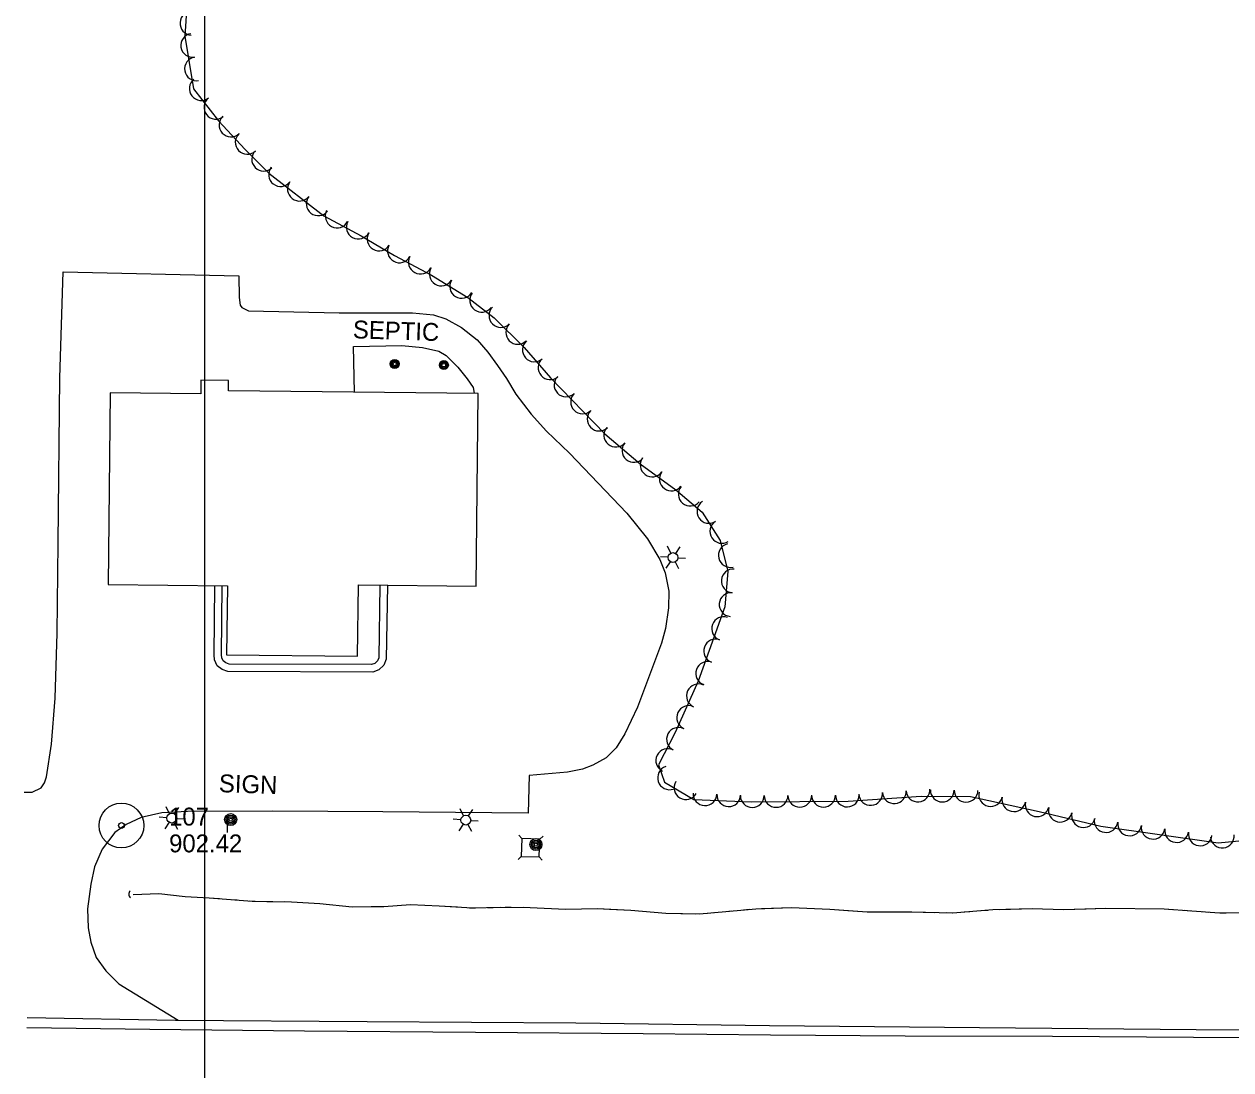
# Model space of a CAD drawing. Extents: x 353423 to 364002, y 127000 to 201942.
# Drawn here: x 359439.3 to 359844.4, y 148129.6 to 148480.5 of the extents above; entities that cross this region are included whole.
import ezdxf

# ---------------------------------------------------------------- set-up
doc = ezdxf.new("R2010")
doc.units = 0
for name, color, linetype in [('E_DTM_SlopeBottom', 7, 'Continuous'), ('E_DTM_SlopeTop', 7, 'Continuous'), ('E_FEN_Generic', 7, 'Continuous'), ('E_LAND_BrushLine', 7, 'Continuous'), ('E_LAND_TreeLine', 7, 'Continuous'), ('E_MISCPROP', 7, 'Continuous'), ('E_RDWY_AsphConc', 7, 'Continuous'), ('E_SGN', 7, 'Continuous'), ('E_STRUCT_WingWall', 7, 'Continuous'), ('E_UTL_ETransformer', 7, 'Continuous'), ('E_WTR_FlowLine', 7, 'Continuous')]:
    doc.layers.add(name, color=color, linetype=linetype)

msp = doc.modelspace()

# ---------------------------------------------------------------- linework, layer by layer
at = {"layer": 'E_DTM_SlopeBottom'}
msp.add_arc((359475.84, 148188.54), 1.42, 130.4479, 236.6874, dxfattribs=at)
at = {"layer": 'E_DTM_SlopeTop'}
for points in [[(359440.35, 148147.16), (359490.09, 148146.3), (359554.53, 148145.81), (359624.51, 148145.35), (359689.56, 148144.52), (359760.01, 148143.79), (359832.83, 148143.09), (359905.62, 148142.52), (359967.45, 148142.36), (360023.38, 148142.52), (360078.48, 148142.04), (360100.48, 148142.08), (360134.05, 148142.98), (360182.97, 148144.43), (360226.12, 148146.08), (360255.83, 148149.09), (360282.99, 148152.61), (360316.83, 148157.94), (360344.45, 148162.22)], [(359440.19, 148143.8), (359481.48, 148143.21), (359533.48, 148142.7), (359590.83, 148142.28), (359647.09, 148141.73), (359689.88, 148141.33), (359735.06, 148140.95), (359784.54, 148140.91), (359831.93, 148140.51), (359883.44, 148140.39), (359923.86, 148140.21), (359954.19, 148140.08), (359996.88, 148139.6), (360027.65, 148139.52), (360051.58, 148139.3), (360105.73, 148139.6), (360148.14, 148140.06), (360196.99, 148141.25), (360232.8, 148143.2), (360264.82, 148146.74), (360309.2, 148153.39)]]:
    msp.add_lwpolyline(points, dxfattribs=at)
at = {"layer": 'E_FEN_Generic'}
msp.add_lwpolyline([(359494.48, 148495.22), (359493.26, 148476.46), (359496.16, 148458.8), (359504.53, 148448.08), (359513.57, 148438.45), (359521.44, 148430.42), (359539.91, 148416.11), (359552.51, 148409.45), (359563.69, 148402.89), (359576.04, 148396.23), (359588.28, 148388.73), (359597.14, 148381.97), (359607.14, 148371.96), (359616.08, 148361.76), (359634.28, 148342.96), (359646.12, 148332.93), (359658.06, 148324.2), (359666.9, 148316.7), (359673.01, 148307.25), (359675.57, 148296.79), (359674.5, 148284.91), (359665.63, 148259.97), (359657.85, 148242.83), (359652.31, 148231.9), (359654.29, 148226.11), (359664.16, 148220.32), (359683.43, 148219.54), (359715.99, 148219.72), (359740.52, 148221.45), (359757.08, 148221.3), (359780.1, 148216.24), (359800.84, 148211.37), (359840.15, 148205.81), (359869.02, 148208.6)], dxfattribs=at)
for centre, start, end in [((359495.64, 148480.79), 86.2899, 266.2746), ((359495.89, 148473.34), 99.3311, 279.3157), ((359497.18, 148465.47), 99.3311, 279.3157), ((359498.77, 148458.85), 127.9928, 307.9775), ((359503.68, 148452.56), 127.9928, 307.9775), ((359508.74, 148446.65), 133.1976, 313.1823), ((359514.2, 148440.83), 133.1976, 313.1823), ((359519.73, 148435.15), 134.4313, 314.416), ((359525.41, 148429.99), 142.2398, 322.2245), ((359531.72, 148425.1), 142.2398, 322.2245), ((359538.03, 148420.21), 142.2398, 322.2245), ((359544.4, 148416.1), 152.1363, 332.121), ((359551.46, 148412.37), 152.1363, 332.121), ((359558.47, 148408.38), 149.6096, 329.5943), ((359565.3, 148404.4), 151.6726, 331.6573), ((359572.32, 148400.61), 151.6726, 331.6573), ((359579.37, 148396.64), 148.4854, 328.4701), ((359586.17, 148392.47), 148.4854, 328.4701), ((359592.91, 148387.82), 142.6988, 322.6835), ((359599.37, 148382.7), 134.9733, 314.958), ((359605.01, 148377.05), 134.9733, 314.958), ((359610.6, 148371.18), 131.2361, 311.2208), ((359615.86, 148365.18), 131.2361, 311.2208), ((359621.24, 148359.43), 134.0804, 314.0651), ((359626.79, 148353.7), 134.0804, 314.0651), ((359632.34, 148347.96), 134.0804, 314.0651), ((359637.94, 148342.59), 139.7264, 319.7111), ((359644.03, 148337.43), 139.7264, 319.7111), ((359650.15, 148332.56), 143.8399, 323.8245), ((359656.6, 148327.85), 143.8399, 323.8245), ((359662.95, 148322.79), 139.7205, 319.7052), ((359669.21, 148316.97), 122.8973, 302.882), ((359673.54, 148310.27), 122.8973, 302.882), ((359676.4, 148302.18), 103.7329, 283.7176), ((359677.38, 148293.67), 84.8702, 264.8549), ((359676.67, 148285.73), 84.8702, 264.8549), ((359674.13, 148277.64), 70.4364, 250.4211), ((359671.46, 148270.13), 70.4364, 250.4211), ((359668.79, 148262.61), 70.4364, 250.4211), ((359665.7, 148255.07), 65.5773, 245.562), ((359662.4, 148247.8), 65.5773, 245.562), ((359659, 148240.49), 63.1456, 243.1303), ((359655.4, 148233.37), 63.1456, 243.1303), ((359655.99, 148227.58), 108.8455, 288.8301), ((359661.5, 148224.3), 149.632, 329.6166), ((359731.46, 148222.91), 184.0501, 4.0348), ((359739.41, 148223.47), 184.0501, 4.0348), ((359747.56, 148223.47), 179.4646, 359.4493), ((359755.54, 148223.4), 179.4646, 359.4493), ((359667.91, 148222.26), 177.6775, 357.6622), ((359675.88, 148221.94), 177.6775, 357.6622), ((359683.76, 148221.63), 180.3261, 0.3108), ((359691.74, 148221.67), 180.3261, 0.3108), ((359699.72, 148221.72), 180.3261, 0.3108), ((359707.69, 148221.76), 180.3261, 0.3108), ((359715.67, 148221.81), 180.3261, 0.3108), ((359723.5, 148222.34), 184.0501, 4.0348), ((359763.79, 148221.96), 167.6299, 347.6146), ((359771.59, 148220.25), 167.6299, 347.6146), ((359779.38, 148218.54), 167.6299, 347.6146), ((359787.18, 148216.73), 166.7901, 346.7748), ((359794.95, 148214.9), 166.7901, 346.7748), ((359802.55, 148213.24), 171.9535, 351.9382), ((359810.45, 148212.12), 171.9535, 351.9382), ((359818.35, 148211), 171.9535, 351.9382), ((359826.25, 148209.89), 171.9535, 351.9382), ((359834.15, 148208.77), 171.9535, 351.9382), ((359841.57, 148208.05), 185.5355, 5.5201)]:
    msp.add_arc(centre, 3.99, start, end, dxfattribs=at)
at = {"layer": 'E_LAND_BrushLine'}
for p, q in [((359656.4, 148302.95), (359655.28, 148305.29)), ((359658.1, 148302.89), (359659.54, 148305.07)), ((359655.52, 148301.62), (359652.92, 148301.78)), ((359656.22, 148300.1), (359654.79, 148297.96)), ((359658.79, 148301.42), (359661.3, 148301.26)), ((359657.86, 148300), (359659.03, 148297.79)), ((359488.13, 148215.5), (359487.01, 148217.84)), ((359489.83, 148215.43), (359491.27, 148217.62)), ((359586.85, 148214.83), (359585.73, 148217.17)), ((359588.54, 148214.77), (359589.98, 148216.95)), ((359487.25, 148214.17), (359484.65, 148214.32)), ((359487.96, 148212.65), (359486.52, 148210.51)), ((359489.59, 148212.55), (359490.76, 148210.33)), ((359490.52, 148213.96), (359493.04, 148213.81)), ((359507.59, 148214.82), (359507.51, 148209.25)), ((359585.96, 148213.5), (359583.36, 148213.65)), ((359586.67, 148211.98), (359585.23, 148209.84)), ((359588.3, 148211.88), (359589.47, 148209.66)), ((359589.23, 148213.3), (359591.75, 148213.14))]:
    msp.add_line(p, q, dxfattribs=at)
for centre, radius in [((359657.15, 148301.5), 1.64), ((359488.88, 148214.04), 1.64), ((359508.65, 148213.56), 2.02), ((359508.64, 148213.57), 1.52), ((359587.59, 148213.37), 1.64), ((359508.65, 148213.53), 1.01), ((359508.65, 148213.54), 0.502), ((359611.13, 148205.17), 2.02), ((359611.12, 148205.18), 1.52), ((359611.13, 148205.14), 1.01), ((359611.13, 148205.15), 0.502)]:
    msp.add_circle(centre, radius, dxfattribs=at)
at = {"layer": 'E_LAND_TreeLine'}
for p, q in [((359500, 147000), (359500, 149500)), ((359500, 147500), (359500, 149000))]:
    msp.add_line(p, q, dxfattribs=at)
at = {"layer": 'E_MISCPROP'}
for points in [[(359439.31, 148222.73), (359442.06, 148222.76), (359445, 148224.25), (359446.12, 148225.85), (359446.77, 148227.86), (359448.54, 148238.82), (359449.71, 148254.3), (359450.42, 148276.06), (359450.79, 148306.33), (359451.27, 148361.82), (359452.41, 148397.38), (359511.34, 148395.97), (359511.48, 148388.8), (359511.84, 148386.21), (359512.45, 148385.36), (359514.66, 148384.29), (359545.02, 148383.57), (359569.72, 148383.57), (359576.79, 148382.88), (359580.9, 148381.55), (359586.13, 148378.65), (359591.39, 148374.57), (359594.94, 148370.42), (359598.23, 148365.91), (359601.2, 148361.59), (359604.44, 148356.28), (359609.59, 148349.62), (359614.72, 148343.91), (359622.36, 148336.52), (359641.7, 148316.38), (359648.56, 148307.76), (359652.76, 148300.87), (359654.49, 148296.35), (359655.75, 148290.2), (359655.69, 148284.61), (359654.59, 148277.64), (359653.28, 148272.71), (359649.96, 148263.76), (359645.22, 148251.27), (359640.99, 148242.37), (359638.1, 148237.63), (359634.66, 148234.31), (359630.23, 148231.78), (359626.74, 148230.45), (359621.72, 148229.46), (359608.91, 148228.37), (359608.58, 148215.75), (359559.71, 148216.18), (359522.75, 148216.38), (359494.1, 148216.3), (359485.53, 148215.81), (359478.6, 148214.25), (359473.52, 148211.92), (359469.73, 148209.18), (359465.46, 148203.61), (359462.97, 148197.73), (359461.68, 148191.88), (359460.63, 148183.64), (359460.77, 148177.2), (359461.66, 148172.46), (359463.54, 148167.24), (359466.75, 148162.79), (359471.15, 148158.46), (359490.99, 148146.3)], [(359550.27, 148357.02), (359549.93, 148372.33), (359566.11, 148372.69), (359573.02, 148371.93), (359578.56, 148370.74), (359581.03, 148369.24), (359584.93, 148365.41), (359588.06, 148361.49), (359590.01, 148358.53), (359590.4, 148356.6)], [(359561.27, 148292.18), (359560.87, 148267.37), (359560.04, 148265.35), (359558.38, 148263.83), (359556.41, 148263.06), (359507.74, 148263.25), (359505.79, 148263.9), (359504.08, 148265.18), (359503.24, 148267.19), (359503.09, 148268.8), (359503.33, 148292.02)], [(359558.77, 148292.21), (359558.38, 148267.88), (359557.94, 148266.81), (359557.04, 148265.99), (359555.95, 148265.56), (359508.15, 148265.75), (359506.97, 148266.14), (359506.12, 148266.78), (359505.69, 148267.8), (359505.6, 148268.9), (359505.83, 148291.99)]]:
    msp.add_lwpolyline(points, dxfattribs=at)
at = {"layer": 'E_RDWY_AsphConc'}
for radius in [7.5, 0.96]:
    msp.add_circle((359471.98, 148211.57), radius, dxfattribs=at)
at = {"layer": 'E_SGN'}
for p, q in [((359606.43, 148207.2), (359605.41, 148208.3)), ((359612.43, 148207), (359613.53, 148208.02)), ((359605.14, 148200.18), (359606.23, 148201.21)), ((359613.25, 148199.91), (359612.23, 148201.01))]:
    msp.add_line(p, q, dxfattribs=at)
msp.add_lwpolyline([(359606.23, 148201.21), (359612.23, 148201.01), (359612.43, 148207), (359606.43, 148207.2)], close=True, dxfattribs=at)
at = {"layer": 'E_STRUCT_WingWall'}
for points in [[(359475.9, 148188.4), (359484.54, 148188.81), (359493.39, 148187.8), (359501.41, 148187.31), (359515.83, 148186.19), (359529.11, 148186.01), (359538.56, 148185.36), (359549.47, 148184.24), (359560.09, 148184.43), (359569.03, 148185.08), (359578.62, 148184.65), (359589.89, 148183.93), (359599.14, 148184.12), (359609.23, 148184.11), (359621.08, 148183.54), (359631.8, 148183.71), (359643.04, 148183.21), (359654.72, 148182.18), (359666.01, 148181.89), (359684.94, 148183.66), (359696.92, 148184.08), (359709.78, 148183.5), (359722.34, 148182.62), (359737.29, 148182.62), (359751.06, 148182.28), (359764.48, 148183.35), (359777.68, 148183.75), (359788.24, 148183.44), (359802.51, 148183.84), (359822.08, 148183.65), (359840.66, 148182.27), (359851.91, 148182.33)], [(359475.9, 148188.4), (359484.54, 148188.81), (359493.39, 148187.8), (359501.41, 148187.31), (359504.85, 148187.04)], [(359508.85, 148186.73), (359510.84, 148186.58)], [(359514.84, 148186.27), (359515.83, 148186.19), (359516.84, 148186.18)], [(359520.84, 148186.12), (359522.85, 148186.09)], [(359526.85, 148186.04), (359529.11, 148186.01), (359538.56, 148185.36), (359549.47, 148184.24), (359555.82, 148184.35)], [(359555.82, 148184.35), (359560.09, 148184.43), (359569.03, 148185.08), (359578.62, 148184.65), (359584.82, 148184.26)], [(359588.82, 148184), (359589.89, 148183.93), (359590.82, 148183.95)], [(359594.83, 148184.04), (359596.83, 148184.08)], [(359600.83, 148184.12), (359602.84, 148184.12)], [(359606.84, 148184.12), (359609.23, 148184.11), (359621.08, 148183.54), (359631.8, 148183.71), (359635.87, 148183.53)], [(359635.87, 148183.53), (359643.04, 148183.21), (359654.72, 148182.18), (359664.86, 148181.92)], [(359674.84, 148182.72), (359676.83, 148182.9)], [(359680.82, 148183.28), (359682.82, 148183.46)], [(359686.81, 148183.73), (359696.92, 148184.08), (359709.78, 148183.5), (359715.83, 148183.08)], [(359715.83, 148183.08), (359722.34, 148182.62), (359737.29, 148182.62), (359744.86, 148182.43)], [(359754.86, 148182.58), (359756.86, 148182.74)], [(359760.85, 148183.06), (359762.85, 148183.22)], [(359766.85, 148183.42), (359777.68, 148183.75), (359788.24, 148183.44), (359795.88, 148183.65)], [(359795.88, 148183.65), (359802.51, 148183.84), (359822.08, 148183.65), (359824.92, 148183.44)], [(359828.91, 148183.14), (359830.91, 148182.99)], [(359834.91, 148182.7), (359836.9, 148182.55)], [(359668.85, 148182.16), (359670.85, 148182.35)], [(359748.86, 148182.34), (359750.86, 148182.29)], [(359840.9, 148182.27), (359842.9, 148182.28)]]:
    msp.add_lwpolyline(points, dxfattribs=at)
at = {"layer": 'E_UTL_ETransformer'}
for centre, radius in [((359563.73, 148366.46), 1.5), ((359563.73, 148366.46), 1.22), ((359563.72, 148366.45), 0.968), ((359563.69, 148366.44), 0.605), ((359580.23, 148366.07), 1.5), ((359580.23, 148366.07), 1.22), ((359580.22, 148366.05), 0.968), ((359580.2, 148366.05), 0.605)]:
    msp.add_circle(centre, radius, dxfattribs=at)
at = {"layer": 'E_WTR_FlowLine'}
msp.add_lwpolyline([(359507.28, 148268.88), (359551.28, 148268.41), (359551.53, 148292.29), (359591.08, 148291.86), (359591.78, 148356.58), (359507.87, 148357.48), (359507.91, 148360.9), (359498.64, 148361), (359498.59, 148356.43), (359468.2, 148356.75), (359467.51, 148292.4), (359507.53, 148291.98)], close=True, dxfattribs=at)

# ---------------------------------------------------------------- texts
at = {"layer": 'E_LAND_BrushLine'}
msp.add_text('SIGN', height=6, rotation=358.0735, dxfattribs=at).set_placement((359504.62, 148222.78))
at = {"layer": 'E_RDWY_AsphConc'}
for s, p in [('107', (359487.98, 148211.57)), ('902.42', (359487.98, 148202.57))]:
    msp.add_text(s, height=6, dxfattribs=at).set_placement(p)
at = {"layer": 'E_UTL_ETransformer'}
msp.add_text('SEPTIC', height=6, rotation=358.0735, dxfattribs=at).set_placement((359549.6, 148375.08))

doc.saveas('drawing.dxf')
